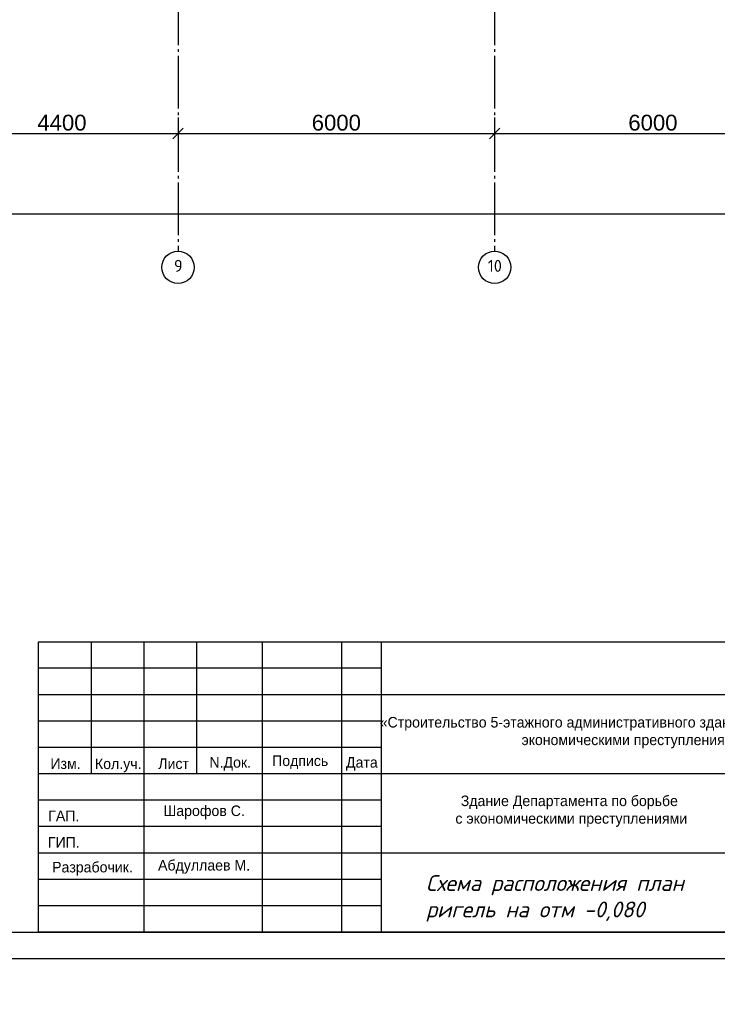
# Model space of a CAD drawing. Header units: millimetres. Extents: x -33345 to 4712671, y -3392 to 121473.
# Tile 506 of 656: x 2472312 to 2485534, y 43634 to 62293. Entities that reach past the tile are written whole.
import ezdxf

# ---------------------------------------------------------------- set-up
doc = ezdxf.new("R2010")
doc.units = ezdxf.units.MM
doc.linetypes.add('CENTER2', pattern=[28.575, 19.05, -3.175, 3.175, -3.175])
doc.linetypes.add('ГОСТ 2.303 5', pattern=[24, 20, -1.5, 1, -1.5])
for name, color, linetype, lineweight in [('0.25', 7, 'Continuous', 25), ('ACO-текст', 7, 'Continuous', 20), ('Текст', 7, 'Continuous', 20)]:
    doc.layers.add(name, color=color, linetype=linetype, lineweight=lineweight)
doc.layers.add('00-Axes', color=1, linetype='CENTER2')
doc.styles.add('ISO', font='isocpeui.ttf')
doc.styles.add('ISOCPEUR_1.00', font='isocpeui.ttf')
doc.styles.add('RUSS', font='RUSS.shx', dxfattribs={"width": 0.8, "oblique": 15, "height": 250})
doc.styles.get("Standard").update_dxf_attribs({"font": 'arial.ttf'})
doc.styles.add('X-U-RW-01$0$StyleROMANS', font='GOTHIC.TTF')
doc.dimstyles.new('ISO-25$0', dxfattribs={"dimtxt": 300, "dimasz": 200, "dimexe": 100, "dimexo": 300, "dimgap": 50, "dimtad": 1, "dimdec": 0, "dimtxsty": 'Standard', "dimblk": 'OBLIQUE', "dimcen": 250, "dimadec": 0, "dimazin": 0, "dimtfac": 1, "dimtdec": 0, "dimtmove": 0, "dimatfit": 3, "dimldrblk": 'OBLIQUE', "dimfxl": 1.25, "dimarcsym": 0})

# ---------------------------------------------------------------- blocks, each defined once
blk = doc.blocks.new('*U282')
at = {"layer": '0.25', "color": 5, "linetype": 'Continuous', "lineweight": 25, "ltscale": 100}
blk.add_lwpolyline([(-72619, 0), (0, 0), (0, 42000), (-72619, 42000), (-72619, 0)], dxfattribs=at)
at = {"layer": '0.25', "color": 7, "linetype": 'Continuous', "lineweight": 30, "ltscale": 100}
blk.add_lwpolyline([(-70619, 500), (-500, 500), (-500, 41500), (-70619, 41500), (-70619, 500)], dxfattribs=at)
blk = doc.blocks.new('medgor')
at = {"ltscale": 25}
for p, q in [((-44011134, 22929075), (-44011134, 22934575)), ((-44010134, 22932075), (-44010134, 22934575)), ((-44009134, 22929075), (-44009134, 22934575)), ((-44008134, 22932075), (-44008134, 22934575)), ((-44006889, 22929075), (-44006889, 22934575)), ((-44005389, 22929075), (-44005389, 22934575)), ((-44004634, 22929075), (-44004634, 22934575)), ((-44004634, 22934075), (-44011134, 22934075)), ((-43992634, 22933575), (-44011134, 22933575)), ((-44004634, 22933075), (-44011134, 22933075)), ((-44004634, 22932575), (-44011134, 22932575)), ((-43992634, 22932075), (-44011134, 22932075)), ((-44004634, 22931575), (-44011134, 22931575)), ((-44004634, 22931075), (-44011134, 22931075)), ((-43992634, 22930575), (-44011134, 22930575)), ((-44004634, 22930075), (-44011134, 22930075)), ((-44004634, 22929575), (-44011134, 22929575))]:
    blk.add_line(p, q, dxfattribs=at)
blk.add_lwpolyline([(-44011134, 22934575), (-43992634, 22934575), (-43992634, 22929075), (-44011134, 22929075)], close=True, dxfattribs=at)
at = {"layer": 'Текст', "char_height": 200, "attachment_point": 8, "style": 'X-U-RW-01$0$StyleROMANS'}
for s, insert, width in [('\\pxqc;«Строительство 5-этажного административного здания Управления Департамента по борьбе с экономическими преступлениями города Ташкента»', (-43998711, 22932559), 11910.39), ('Изм.', (-44010625, 22932165), 748.42), ('Кол.уч.', (-44009625, 22932105), 748.42), ('Лист', (-44008575, 22932165), 748.42), ('N.Док.', (-44007503, 22932135), 748.42), ('Подпись', (-44006177, 22932165), 748.42), ('Дата', (-44005008, 22932135), 748.42), ('Здание Департамента по борьбе\\P с экономическими преступлениями', (-44001076, 22931070), 11910.39), ('ГАП.', (-44010657, 22931178), 748.42), ('Шарофов С.', (-44007998, 22931215), 2029.72), ('ГИП.', (-44010657, 22930678), 748.42), ('Разрабочик.', (-44010114, 22930147), 748.42), ('Абдуллаев М.', (-44007998, 22930183), 2180.46)]:
    blk.add_mtext(s, dxfattribs=dict(at, insert=insert, width=width))
blk = doc.blocks.new('_Oblique')
at = {"color": 0, "linetype": 'ByBlock', "lineweight": -2}
blk.add_line((-0.5, -0.5), (0.5, 0.5), dxfattribs=at)
blk = doc.blocks.new('*D2866')
at = {"color": 0, "lineweight": -2, "transparency": 16777216}
for p, q in [((2470913, 60437), (2470913, 60237)), ((2475313, 60437), (2475313, 60237)), ((2470913, 60137), (2475313, 60137))]:
    blk.add_line(p, q, dxfattribs=at)
at = {"layer": 'Defpoints', "color": 0, "transparency": 16777216}
for p in [(2470913, 60137), (2475313, 60137), (2475313, 60137)]:
    blk.add_point(p, dxfattribs=at)
at = {"color": 0, "lineweight": -2, "transparency": 16777216, "xscale": 200, "yscale": 200, "zscale": 200, "rotation": 180}
blk.add_blockref('_Oblique', (2470913, 60137), dxfattribs=at)
at = {"color": 0, "lineweight": -2, "transparency": 16777216, "xscale": 200, "yscale": 200, "zscale": 200}
blk.add_blockref('_Oblique', (2475313, 60137), dxfattribs=at)
at = {"color": 0, "lineweight": 0, "transparency": 16777216, "insert": (2473113, 60340), "char_height": 300, "attachment_point": 5}
blk.add_mtext('4400', dxfattribs=at)
blk = doc.blocks.new('*D2867')
at = {"color": 0, "lineweight": -2, "transparency": 16777216}
for p, q in [((2475313, 60437), (2475313, 60237)), ((2481313, 60437), (2481313, 60237)), ((2475313, 60137), (2481313, 60137))]:
    blk.add_line(p, q, dxfattribs=at)
at = {"layer": 'Defpoints', "color": 0, "transparency": 16777216}
for p in [(2475313, 60137), (2481313, 60137), (2481313, 60137)]:
    blk.add_point(p, dxfattribs=at)
at = {"color": 0, "lineweight": -2, "transparency": 16777216, "xscale": 200, "yscale": 200, "zscale": 200, "rotation": 180}
blk.add_blockref('_Oblique', (2475313, 60137), dxfattribs=at)
at = {"color": 0, "lineweight": -2, "transparency": 16777216, "xscale": 200, "yscale": 200, "zscale": 200}
blk.add_blockref('_Oblique', (2481313, 60137), dxfattribs=at)
at = {"color": 0, "lineweight": 0, "transparency": 16777216, "insert": (2478313, 60340), "char_height": 300, "attachment_point": 5}
blk.add_mtext('6000', dxfattribs=at)
blk = doc.blocks.new('*D2868')
at = {"color": 0, "lineweight": -2, "transparency": 16777216}
for p, q in [((2481313, 60437), (2481313, 60237)), ((2487313, 60437), (2487313, 60237)), ((2481313, 60137), (2487313, 60137))]:
    blk.add_line(p, q, dxfattribs=at)
at = {"layer": 'Defpoints', "color": 0, "transparency": 16777216}
for p in [(2481313, 60137), (2487313, 60137), (2487313, 60137)]:
    blk.add_point(p, dxfattribs=at)
at = {"color": 0, "lineweight": -2, "transparency": 16777216, "xscale": 200, "yscale": 200, "zscale": 200, "rotation": 180}
blk.add_blockref('_Oblique', (2481313, 60137), dxfattribs=at)
at = {"color": 0, "lineweight": -2, "transparency": 16777216, "xscale": 200, "yscale": 200, "zscale": 200}
blk.add_blockref('_Oblique', (2487313, 60137), dxfattribs=at)
at = {"color": 0, "lineweight": 0, "transparency": 16777216, "insert": (2484313, 60340), "char_height": 300, "attachment_point": 5}
blk.add_mtext('6000', dxfattribs=at)
blk = doc.blocks.new('*D1399')
at = {"color": 0, "lineweight": -2, "transparency": 16777216}
for p, q in [((2427913, 58906), (2427913, 58706)), ((2487313, 58906), (2487313, 58706)), ((2487313, 58606), (2427913, 58606))]:
    blk.add_line(p, q, dxfattribs=at)
at = {"layer": 'Defpoints', "color": 0, "transparency": 16777216}
for p in [(2427913, 58606), (2427913, 58606), (2487313, 58606)]:
    blk.add_point(p, dxfattribs=at)
at = {"color": 0, "lineweight": -2, "transparency": 16777216, "xscale": 200, "yscale": 200, "zscale": 200, "rotation": 180}
blk.add_blockref('_Oblique', (2427913, 58606), dxfattribs=at)
at = {"color": 0, "lineweight": -2, "transparency": 16777216, "xscale": 200, "yscale": 200, "zscale": 200}
blk.add_blockref('_Oblique', (2487313, 58606), dxfattribs=at)
at = {"color": 0, "lineweight": 0, "transparency": 16777216, "insert": (2457613, 58809), "char_height": 300, "attachment_point": 5}
blk.add_mtext('59400', dxfattribs=at)

msp = doc.modelspace()

# ---------------------------------------------------------------- linework, layer by layer
at = {"layer": '00-Axes', "color": 251, "linetype": 'ГОСТ 2.303 5', "ltscale": 50, "true_color": 0x636466, "elevation": 1359241.496}
for points in [[(2475313.195, 80810.219), (2475313.195, 57906.293)], [(2481313.195, 80810.219), (2481313.195, 57906.293)]]:
    msp.add_lwpolyline(points, dxfattribs=at)
at = {"layer": '00-Axes', "color": 219, "linetype": 'ByBlock', "ltscale": 100, "true_color": 0x642165}
for centre in [(2475313.195, 57600.333, 1359241.496), (2481313.195, 57600.333, 1359241.496)]:
    msp.add_circle(centre, 305.96, dxfattribs=at)

# ---------------------------------------------------------------- block references
msp.add_blockref('medgor', (46483805.274, -22884073.497, 1359241.5))
at = {"layer": '0.25', "ltscale": 100, "transparency": 33554687}
msp.add_blockref('*U282', (2491671.166, 44501.326, 1359241.5), dxfattribs=at)

# ---------------------------------------------------------------- texts
at = {"insert": (351439.431, 62275.551), "char_height": 500, "width": 9875.6458, "attachment_point": 1, "style": 'ISO'}
msp.add_mtext('\\pi4343.31532;{\\LА-А\\P\\pi0;Армирование приямка. M 1:20}', dxfattribs=at)
at = {"lineweight": 0, "insert": (2480012.375, 46081.906, 1359241.5), "char_height": 300, "width": 8630.91405, "attachment_point": 1}
msp.add_mtext('{\\fISOCPEUR|b0|i1|c204|p34;\\C0;Схема \\C7;расположения \\C0;план \\Pригель на отм -0,080  }', dxfattribs=at)
at = {"layer": '00-Axes', "color": 219, "linetype": 'ByBlock', "ltscale": 100, "true_color": 0x642165, "char_height": 226.05869, "attachment_point": 1, "style": 'ISOCPEUR_1.00'}
for s, insert in [('\\pxqc;{\\fISOCPEUR|b0|i0|c204|p34;9}', (2474932.029, 57740.138, 1359241.496)), ('\\pxqc;{\\fISOCPEUR|b0|i0|c204|p34;10}', (2480932.029, 57740.138, 1359241.496))]:
    msp.add_mtext_dynamic_manual_height_columns(s, width=772.47909, gutter_width=706.433, heights=[0], dxfattribs=dict(at, insert=insert))
at = {"layer": 'ACO-текст', "char_height": 300, "width": 18353.93755, "attachment_point": 1, "line_spacing_factor": 1.2, "style": 'RUSS'}
for insert in [(2303467.004, 70189.721, 1359241.5), (2345467.004, 70189.721, 1359241.5), (2379948.602, 52528.649)]:
    msp.add_mtext('\\A1;\\pi-600,l600,t600;1.^IОбщие указания см. на л. КЖ-\\P2.^ICтыки рабочей арматуры должны быть выполнены согласно "Детали А" (сварное соединение {\\A0;L\\H0.7x;\\S^ н;}=dх10х1.3), где d-диаметр рабочей арматуры колонны. Для d=28А400, {\\A0;L\\H0.7x;\\S^ н;}=364мм. Стыки необходимо размещать вне зоны действия максимальных усилий, согласно (КМК 2.01.03-96). Допускается двусторонние швы длиной 4хd{\\H0.7x;\\S^ н;} для соединения арматуры классов А240, А300, А400.\\P3.^IСоединения пересечений стержней арматуры выполнять вязаными стальной отожженной проволокой d=0.8-1.0мм. Применение ручной электродуговой сварки не допускается! \\P{\\A0;4.^IОпалубку колонн снимать после набора прочности бетона не менее \\fISOCPEUR|b0|i1|c238|p34;70%\\fISOCPEUR|b0|i1|c204|p34;.\\P}5.^IКолонны замаркированы на л. КЖ-__\\P6.^IЗакладные детали МН1 учтены в расходе на л. КЖ-__  Ориентацию закладных деталей уточнять по месту - располагать только со стороны примыкания кирпичных стен.', dxfattribs=dict(at, insert=insert))
at = {"layer": 'ACO-текст', "insert": (2411663.702, 51383.739), "char_height": 270, "width": 5714.87896, "attachment_point": 1, "style": 'RUSS'}
msp.add_mtext('\\pi603.34;Размеры хомутов даны по \\P\\pi1278.9;внутренним граням', dxfattribs=at)

# ---------------------------------------------------------------- dimensions: what is measured, and where the dimension line sits
at = {"color": 18, "lineweight": 0, "true_color": 0x000000}
for base, p1, p2, picture, middle in [((2475313.195, 60137.195, 1359241.496), (2470913.195, 60137.195, 1359241.496), (2475313.195, 60137.195, 1359241.496), '*D2866', (2473113.195, 60340.367, 1359241.496)), ((2481313.195, 60137.195, 1359241.496), (2475313.195, 60137.195, 1359241.496), (2481313.195, 60137.195, 1359241.496), '*D2867', (2478313.195, 60340.367, 1359241.496)), ((2487313.195, 60137.195, 1359241.496), (2481313.195, 60137.195, 1359241.496), (2487313.195, 60137.195, 1359241.496), '*D2868', (2484313.195, 60340.367, 1359241.496)), ((2427913.195, 58606.293, 1359241.496), (2487313.195, 58606.293, 1359241.496), (2427913.195, 58606.293, 1359241.496), '*D1399', (2457613.195, 58809.465, 1359241.496))]:
    dim = msp.add_linear_dim(base=base, p1=p1, p2=p2, dimstyle='ISO-25$0', dxfattribs=at)
    dim.commit()
    dim.dimension.update_dxf_attribs({"geometry": picture, "text_midpoint": middle})

doc.saveas('drawing.dxf')
